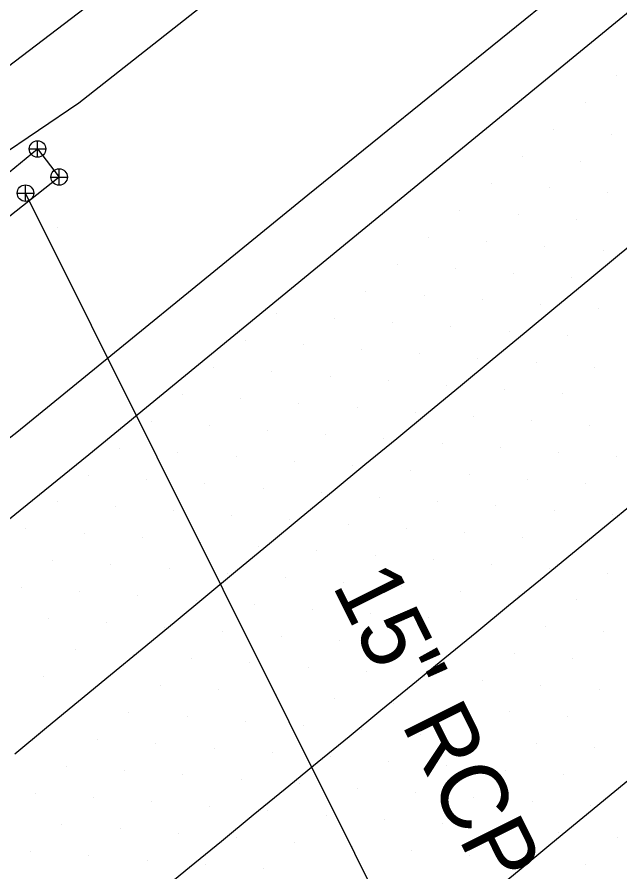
# Model space of a CAD drawing. Extents: x 1548934 to 1561348, y 809680 to 824075.
# Drawn here: x 1551457.5 to 1551494, y 810481 to 810532.7 of the extents above; entities that cross this region are included whole.
import ezdxf

# ---------------------------------------------------------------- set-up
doc = ezdxf.new("R2010")
doc.units = 0
for name, color, linetype in [('Default', 7, 'Continuous'), ('E_NCDOT_Vertical_Profile_Ground_Line', 7, 'Continuous'), ('Exist DTM QL2 LIDAR Elevation Point', 7, 'Continuous'), ('Exist DTM Scan Elevation Point', 7, 'Continuous'), ('Exist Structure Minor Pipes RCP 15 Inch Size Material Text', 7, 'Continuous'), ('Exist Vegetation Woods Line', 7, 'Continuous'), ('P_RDY_Dimension', 7, 'Continuous'), ('P_RDY_Terminator_Cell', 7, 'Continuous'), ('PH Exist DTM Breakline', 7, 'Continuous'), ('Sheet_Matchline_Text', 7, 'Continuous')]:
    doc.layers.add(name, color=color, linetype=linetype)

# ---------------------------------------------------------------- blocks, each defined once
blk = doc.blocks.new('SurveyPointCell')
at = {"layer": 'Default'}
for p, q in [((-0.5, 0), (0.5, 0)), ((0, -0.5), (0, 0.5))]:
    blk.add_line(p, q, dxfattribs=at)
blk.add_circle((0, 0), 0.5, dxfattribs=at)

msp = doc.modelspace()

# ---------------------------------------------------------------- linework, layer by layer
at = {"layer": 'E_NCDOT_Vertical_Profile_Ground_Line'}
msp.add_lwpolyline([(1551391.748, 810450.158), (1551415.179, 810468.674), (1551438.587, 810487.393), (1551461.862, 810506.256), (1551485.056, 810525.284), (1551508.262, 810544.296), (1551531.347, 810563.293), (1551554.369, 810582.488), (1551577.415, 810601.694), (1551600.296, 810621.053), (1551623.114, 810640.529), (1551645.931, 810660.005)], dxfattribs=at)
at = {"layer": 'Exist DTM QL2 LIDAR Elevation Point'}
msp.add_line((1551459.976, 810519.973), (1551459.976, 810519.973), dxfattribs=at)
at = {"layer": 'Exist DTM Scan Elevation Point'}
for p, q in [((1551493.816, 810529.178), (1551493.816, 810529.178)), ((1551491.92, 810527.549), (1551491.92, 810527.549)), ((1551490.023, 810525.92), (1551490.023, 810525.92)), ((1551493.548, 810525.652), (1551493.548, 810525.652)), ((1551488.127, 810524.291), (1551488.127, 810524.291)), ((1551491.651, 810524.023), (1551491.651, 810524.023)), ((1551486.23, 810522.662), (1551486.23, 810522.662)), ((1551489.755, 810522.394), (1551489.755, 810522.394)), ((1551493.28, 810522.126), (1551493.28, 810522.126)), ((1551484.334, 810521.033), (1551484.334, 810521.033)), ((1551487.859, 810520.765), (1551487.859, 810520.765)), ((1551491.384, 810520.497), (1551491.384, 810520.497)), ((1551482.438, 810519.405), (1551482.438, 810519.405)), ((1551485.962, 810519.136), (1551485.962, 810519.136)), ((1551489.487, 810518.868), (1551489.487, 810518.868)), ((1551493.012, 810518.601), (1551493.012, 810518.601)), ((1551480.541, 810517.775), (1551480.541, 810517.775)), ((1551484.066, 810517.508), (1551484.066, 810517.508)), ((1551487.591, 810517.239), (1551487.591, 810517.239)), ((1551491.116, 810516.972), (1551491.116, 810516.972)), ((1551478.645, 810516.146), (1551478.645, 810516.146)), ((1551482.169, 810515.878), (1551482.169, 810515.878)), ((1551485.695, 810515.611), (1551485.695, 810515.611)), ((1551489.22, 810515.343), (1551489.22, 810515.343)), ((1551473.224, 810514.786), (1551473.224, 810514.786)), ((1551492.745, 810515.075), (1551492.745, 810515.075)), ((1551476.748, 810514.517), (1551476.748, 810514.517)), ((1551480.273, 810514.25), (1551480.273, 810514.25)), ((1551483.798, 810513.981), (1551483.798, 810513.981)), ((1551487.323, 810513.714), (1551487.323, 810513.714)), ((1551471.327, 810513.156), (1551471.327, 810513.156)), ((1551490.848, 810513.446), (1551490.848, 810513.446)), ((1551474.852, 810512.889), (1551474.852, 810512.889)), ((1551478.377, 810512.62), (1551478.377, 810512.62)), ((1551481.902, 810512.353), (1551481.902, 810512.353)), ((1551485.427, 810512.085), (1551485.427, 810512.085)), ((1551488.952, 810511.817), (1551488.952, 810511.817)), ((1551469.431, 810511.528), (1551469.431, 810511.528)), ((1551472.956, 810511.259), (1551472.956, 810511.259)), ((1551492.477, 810511.549), (1551492.477, 810511.549)), ((1551476.481, 810510.992), (1551476.481, 810510.992)), ((1551480.005, 810510.724), (1551480.005, 810510.724)), ((1551483.53, 810510.456), (1551483.53, 810510.456)), ((1551487.055, 810510.188), (1551487.055, 810510.188)), ((1551467.534, 810509.898), (1551467.534, 810509.898)), ((1551471.059, 810509.631), (1551471.059, 810509.631)), ((1551490.581, 810509.92), (1551490.581, 810509.92)), ((1551474.584, 810509.363), (1551474.584, 810509.363)), ((1551478.109, 810509.095), (1551478.109, 810509.095)), ((1551481.634, 810508.827), (1551481.634, 810508.827)), ((1551485.159, 810508.559), (1551485.159, 810508.559)), ((1551465.638, 810508.27), (1551465.638, 810508.27)), ((1551469.163, 810508.001), (1551469.163, 810508.001)), ((1551488.684, 810508.291), (1551488.684, 810508.291)), ((1551492.209, 810508.024), (1551492.209, 810508.024)), ((1551472.688, 810507.734), (1551472.688, 810507.734)), ((1551476.212, 810507.466), (1551476.212, 810507.466)), ((1551479.738, 810507.198), (1551479.738, 810507.198)), ((1551463.741, 810506.64), (1551463.741, 810506.64)), ((1551483.263, 810506.93), (1551483.263, 810506.93)), ((1551486.788, 810506.663), (1551486.788, 810506.663)), ((1551467.266, 810506.373), (1551467.266, 810506.373)), ((1551470.791, 810506.105), (1551470.791, 810506.105)), ((1551490.313, 810506.395), (1551490.313, 810506.395)), ((1551493.838, 810506.127), (1551493.838, 810506.127)), ((1551474.316, 810505.837), (1551474.316, 810505.837)), ((1551477.841, 810505.569), (1551477.841, 810505.569)), ((1551461.844, 810505.011), (1551461.844, 810505.011)), ((1551481.366, 810505.301), (1551481.366, 810505.301)), ((1551484.891, 810505.034), (1551484.891, 810505.034)), ((1551465.37, 810504.743), (1551465.37, 810504.743)), ((1551468.895, 810504.476), (1551468.895, 810504.476)), ((1551488.417, 810504.766), (1551488.417, 810504.766)), ((1551491.942, 810504.498), (1551491.942, 810504.498)), ((1551472.42, 810504.208), (1551472.42, 810504.208)), ((1551475.945, 810503.94), (1551475.945, 810503.94)), ((1551459.948, 810503.382), (1551459.948, 810503.382)), ((1551479.47, 810503.672), (1551479.47, 810503.672)), ((1551482.995, 810503.405), (1551482.995, 810503.405)), ((1551463.473, 810503.114), (1551463.473, 810503.114)), ((1551466.998, 810502.847), (1551466.998, 810502.847)), ((1551486.52, 810503.137), (1551486.52, 810503.137)), ((1551490.045, 810502.869), (1551490.045, 810502.869)), ((1551470.523, 810502.579), (1551470.523, 810502.579)), ((1551474.048, 810502.311), (1551474.048, 810502.311)), ((1551493.571, 810502.602), (1551493.571, 810502.602)), ((1551477.573, 810502.043), (1551477.573, 810502.043)), ((1551481.099, 810501.776), (1551481.099, 810501.776)), ((1551458.051, 810501.753), (1551458.051, 810501.753)), ((1551461.577, 810501.485), (1551461.577, 810501.485)), ((1551484.624, 810501.508), (1551484.624, 810501.508)), ((1551465.102, 810501.218), (1551465.102, 810501.218)), ((1551468.627, 810500.95), (1551468.627, 810500.95)), ((1551488.149, 810501.241), (1551488.149, 810501.241)), ((1551491.674, 810500.973), (1551491.674, 810500.973)), ((1551472.152, 810500.682), (1551472.152, 810500.682)), ((1551475.677, 810500.414), (1551475.677, 810500.414)), ((1551459.68, 810499.856), (1551459.68, 810499.856)), ((1551479.202, 810500.147), (1551479.202, 810500.147)), ((1551482.727, 810499.879), (1551482.727, 810499.879)), ((1551463.205, 810499.589), (1551463.205, 810499.589)), ((1551466.73, 810499.321), (1551466.73, 810499.321)), ((1551486.253, 810499.612), (1551486.253, 810499.612)), ((1551489.778, 810499.344), (1551489.778, 810499.344)), ((1551470.255, 810499.053), (1551470.255, 810499.053)), ((1551473.781, 810498.785), (1551473.781, 810498.785)), ((1551493.303, 810499.076), (1551493.303, 810499.076)), ((1551457.784, 810498.227), (1551457.784, 810498.227)), ((1551477.306, 810498.518), (1551477.306, 810498.518)), ((1551480.831, 810498.25), (1551480.831, 810498.25)), ((1551461.309, 810497.959), (1551461.309, 810497.959)), ((1551464.834, 810497.692), (1551464.834, 810497.692)), ((1551484.356, 810497.983), (1551484.356, 810497.983)), ((1551487.881, 810497.715), (1551487.881, 810497.715)), ((1551468.359, 810497.424), (1551468.359, 810497.424)), ((1551471.884, 810497.157), (1551471.884, 810497.157)), ((1551491.407, 810497.447), (1551491.407, 810497.447)), ((1551475.409, 810496.889), (1551475.409, 810496.889)), ((1551478.935, 810496.621), (1551478.935, 810496.621)), ((1551459.412, 810496.331), (1551459.412, 810496.331)), ((1551482.46, 810496.354), (1551482.46, 810496.354)), ((1551485.985, 810496.086), (1551485.985, 810496.086)), ((1551462.937, 810496.063), (1551462.937, 810496.063)), ((1551466.462, 810495.795), (1551466.462, 810495.795)), ((1551489.51, 810495.818), (1551489.51, 810495.818)), ((1551493.035, 810495.551), (1551493.035, 810495.551)), ((1551469.988, 810495.528), (1551469.988, 810495.528)), ((1551473.513, 810495.26), (1551473.513, 810495.26)), ((1551477.038, 810494.992), (1551477.038, 810494.992)), ((1551480.564, 810494.725), (1551480.564, 810494.725)), ((1551461.041, 810494.434), (1551461.041, 810494.434)), ((1551464.566, 810494.166), (1551464.566, 810494.166)), ((1551484.089, 810494.457), (1551484.089, 810494.457)), ((1551487.614, 810494.19), (1551487.614, 810494.19)), ((1551468.091, 810493.899), (1551468.091, 810493.899)), ((1551471.617, 810493.631), (1551471.617, 810493.631)), ((1551491.139, 810493.922), (1551491.139, 810493.922)), ((1551475.142, 810493.363), (1551475.142, 810493.363)), ((1551478.667, 810493.096), (1551478.667, 810493.096)), ((1551459.144, 810492.805), (1551459.144, 810492.805)), ((1551462.67, 810492.537), (1551462.67, 810492.537)), ((1551482.192, 810492.828), (1551482.192, 810492.828)), ((1551485.717, 810492.561), (1551485.717, 810492.561)), ((1551466.195, 810492.27), (1551466.195, 810492.27)), ((1551469.72, 810492.002), (1551469.72, 810492.002)), ((1551489.243, 810492.293), (1551489.243, 810492.293)), ((1551492.768, 810492.025), (1551492.768, 810492.025)), ((1551473.245, 810491.735), (1551473.245, 810491.735)), ((1551476.771, 810491.467), (1551476.771, 810491.467)), ((1551460.773, 810490.908), (1551460.773, 810490.908)), ((1551480.296, 810491.199), (1551480.296, 810491.199)), ((1551483.821, 810490.932), (1551483.821, 810490.932)), ((1551464.298, 810490.641), (1551464.298, 810490.641)), ((1551467.824, 810490.373), (1551467.824, 810490.373)), ((1551487.346, 810490.664), (1551487.346, 810490.664)), ((1551490.871, 810490.396), (1551490.871, 810490.396)), ((1551471.349, 810490.106), (1551471.349, 810490.106)), ((1551474.874, 810489.838), (1551474.874, 810489.838)), ((1551478.4, 810489.57), (1551478.4, 810489.57)), ((1551458.877, 810489.279), (1551458.877, 810489.279)), ((1551462.402, 810489.012), (1551462.402, 810489.012)), ((1551481.925, 810489.303), (1551481.925, 810489.303)), ((1551485.45, 810489.035), (1551485.45, 810489.035)), ((1551465.927, 810488.744), (1551465.927, 810488.744)), ((1551469.453, 810488.477), (1551469.453, 810488.477)), ((1551488.975, 810488.767), (1551488.975, 810488.767)), ((1551492.5, 810488.5), (1551492.5, 810488.5)), ((1551472.978, 810488.209), (1551472.978, 810488.209)), ((1551476.503, 810487.942), (1551476.503, 810487.942)), ((1551460.506, 810487.383), (1551460.506, 810487.383)), ((1551480.028, 810487.674), (1551480.028, 810487.674)), ((1551483.553, 810487.406), (1551483.553, 810487.406)), ((1551464.031, 810487.115), (1551464.031, 810487.115)), ((1551467.556, 810486.848), (1551467.556, 810486.848)), ((1551487.079, 810487.138), (1551487.079, 810487.138)), ((1551490.604, 810486.871), (1551490.604, 810486.871)), ((1551471.082, 810486.58), (1551471.082, 810486.58)), ((1551474.607, 810486.313), (1551474.607, 810486.313)), ((1551458.609, 810485.754), (1551458.609, 810485.754)), ((1551478.132, 810486.045), (1551478.132, 810486.045)), ((1551481.657, 810485.777), (1551481.657, 810485.777)), ((1551462.134, 810485.486), (1551462.134, 810485.486)), ((1551465.66, 810485.219), (1551465.66, 810485.219)), ((1551485.182, 810485.509), (1551485.182, 810485.509)), ((1551488.708, 810485.242), (1551488.708, 810485.242)), ((1551469.185, 810484.951), (1551469.185, 810484.951)), ((1551472.71, 810484.684), (1551472.71, 810484.684)), ((1551492.233, 810484.974), (1551492.233, 810484.974)), ((1551476.236, 810484.416), (1551476.236, 810484.416)), ((1551460.238, 810483.857), (1551460.238, 810483.857)), ((1551479.761, 810484.148), (1551479.761, 810484.148)), ((1551483.286, 810483.881), (1551483.286, 810483.881)), ((1551463.763, 810483.59), (1551463.763, 810483.59)), ((1551467.289, 810483.322), (1551467.289, 810483.322)), ((1551486.811, 810483.613), (1551486.811, 810483.613)), ((1551490.336, 810483.346), (1551490.336, 810483.346)), ((1551470.814, 810483.055), (1551470.814, 810483.055)), ((1551474.339, 810482.787), (1551474.339, 810482.787)), ((1551493.862, 810483.078), (1551493.862, 810483.078)), ((1551458.342, 810482.228), (1551458.342, 810482.228)), ((1551477.864, 810482.519), (1551477.864, 810482.519)), ((1551481.39, 810482.252), (1551481.39, 810482.252)), ((1551461.867, 810481.961), (1551461.867, 810481.961)), ((1551465.392, 810481.693), (1551465.392, 810481.693)), ((1551484.915, 810481.984), (1551484.915, 810481.984)), ((1551488.44, 810481.717), (1551488.44, 810481.717)), ((1551468.918, 810481.426), (1551468.918, 810481.426)), ((1551472.443, 810481.158), (1551472.443, 810481.158)), ((1551491.966, 810481.449), (1551491.966, 810481.449))]:
    msp.add_line(p, q, dxfattribs=at)
at = {"layer": 'Exist Vegetation Woods Line'}
msp.add_lwpolyline([(1551466.663, 810537.134), (1551444.766, 810520.452), (1551429.566, 810511.456), (1551415.893, 810499.072), (1551409.532, 810508.018), (1551405.11, 810524.847), (1551407.517, 810528.063), (1551408.948, 810540.396)], dxfattribs=at)
at = {"layer": 'P_RDY_Dimension'}
msp.add_lwpolyline([(1551455.643, 810522.211), (1551458.76, 810524.757), (1551460.069, 810523.057), (1551456.98, 810520.598)], close=True, dxfattribs=at)
at = {"layer": 'P_RDY_Terminator_Cell'}
for points in [[(1551457.378, 810488.136), (1551459.311, 810489.721), (1551461.243, 810491.309), (1551463.17, 810492.901), (1551465.098, 810494.493), (1551467.025, 810496.085), (1551468.952, 810497.678), (1551470.88, 810499.27), (1551472.807, 810500.862), (1551474.734, 810502.454), (1551476.662, 810504.047), (1551478.589, 810505.639), (1551480.516, 810507.231), (1551482.444, 810508.823), (1551484.371, 810510.416), (1551486.298, 810512.008), (1551488.226, 810513.6), (1551490.153, 810515.192), (1551492.081, 810516.785), (1551494.008, 810518.377), (1551495.935, 810519.969)], [(1551495.02, 810503.431), (1551493.089, 810501.843), (1551491.156, 810500.258), (1551489.223, 810498.673), (1551487.29, 810497.087), (1551485.357, 810495.502), (1551483.424, 810493.917), (1551481.491, 810492.331), (1551479.558, 810490.746), (1551477.625, 810489.161), (1551475.691, 810487.575), (1551473.758, 810485.99), (1551471.825, 810484.405), (1551469.892, 810482.819), (1551467.959, 810481.234), (1551466.026, 810479.649)], [(1551514.877, 810503.394), (1551512.958, 810501.791), (1551511.04, 810500.188), (1551509.122, 810498.584), (1551507.204, 810496.981), (1551505.283, 810495.381), (1551503.354, 810493.79), (1551501.425, 810492.2), (1551499.497, 810490.609), (1551497.568, 810489.019), (1551495.639, 810487.429), (1551493.71, 810485.838), (1551491.781, 810484.248), (1551489.852, 810482.657), (1551487.923, 810481.067), (1551485.995, 810479.476)]]:
    msp.add_lwpolyline(points, dxfattribs=at)
at = {"layer": 'PH Exist DTM Breakline'}
for points in [[(1551623.76, 810648.551), (1551611.653, 810637.657), (1551598.616, 810624.306), (1551581.601, 810609.451), (1551566.315, 810596.609), (1551550.141, 810583.072), (1551531.518, 810567.498), (1551514.04, 810553.206), (1551494.6, 810537.72), (1551475.139, 810521.964), (1551457.515, 810507.591), (1551444.994, 810497.86), (1551424.723, 810481.845), (1551402.559, 810464.194), (1551385.382, 810450.038)], [(1551472.816, 810536.626), (1551461.263, 810527.531), (1551456.359, 810524.212), (1551453.12, 810520.059), (1551449.257, 810516.353), (1551443.324, 810511.997), (1551433.862, 810503.327), (1551425.421, 810496.447), (1551415.743, 810488.136), (1551406.33, 810480.881), (1551396.486, 810473.035), (1551387.642, 810465.488), (1551380.891, 810459.589)]]:
    msp.add_lwpolyline(points, dxfattribs=at)
at = {"layer": 'Sheet_Matchline_Text'}
msp.add_lwpolyline([(1551493.948, 810450.069), (1551458.031, 810522.084)], dxfattribs=at)

# ---------------------------------------------------------------- block references
at = {"layer": 'Default'}
for p in [(1551458.76, 810524.757), (1551460.069, 810523.057), (1551458.031, 810522.084)]:
    msp.add_blockref('SurveyPointCell', p, dxfattribs=at)

# ---------------------------------------------------------------- texts
at = {"layer": 'Exist Structure Minor Pipes RCP 15 Inch Size Material Text'}
msp.add_text('15" RCP', height=4.02, rotation=296.5078, dxfattribs=at).set_placement((1551476.58, 810498.336))

doc.saveas('drawing.dxf')
